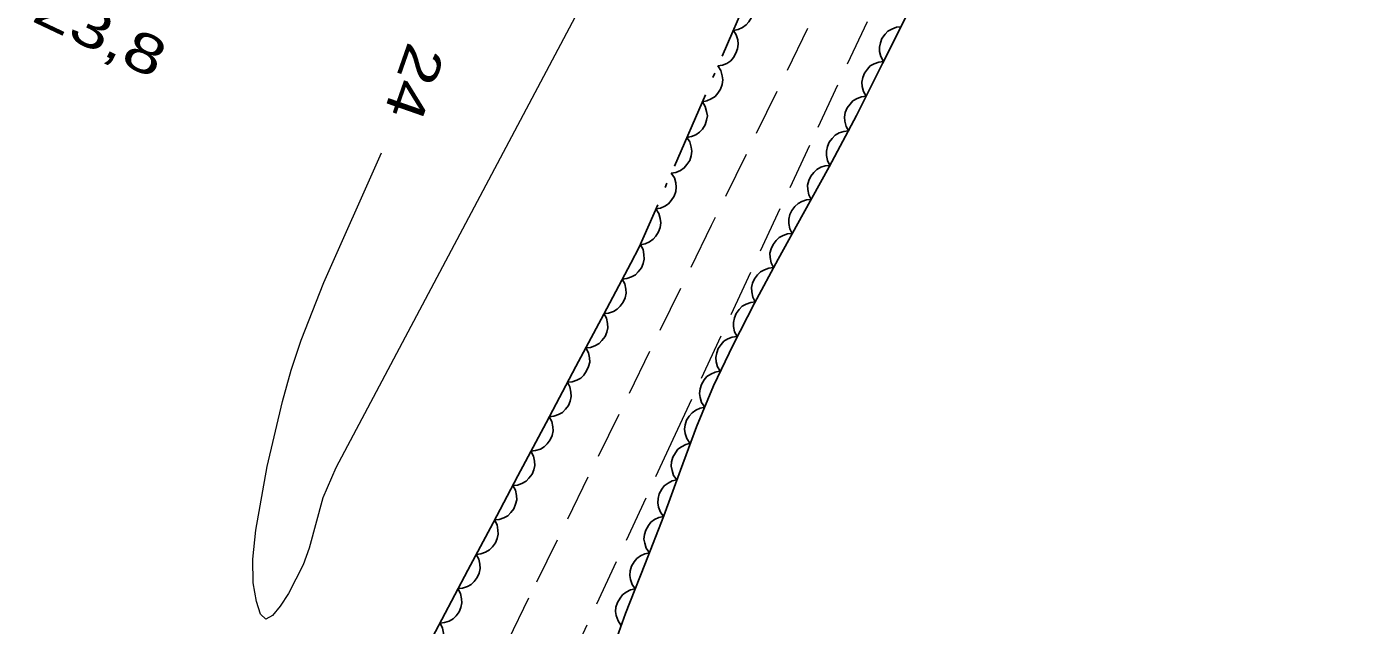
# Model space of a CAD drawing. Extents: x 356765 to 358572, y 5103174 to 5104650.
# Drawn here: x 357853 to 357904.2, y 5103870.1 to 5103893.2 of the extents above; entities that cross this region are included whole.
import ezdxf
from ezdxf.enums import TextEntityAlignment as Align

# ---------------------------------------------------------------- set-up
doc = ezdxf.new("R2010")
doc.units = 0
doc.header["$LTSCALE"] = 0.6
doc.linetypes.add('DOT_DASHED', pattern=[7.7, 5, -1.2, 0.3, -1.2])
doc.linetypes.add('MEDIUM_DASHED', pattern=[4.5, 3, -1.5])
for name, color, linetype, lineweight in [('19', 7, 'Continuous', 13), ('2', 7, 'Continuous', 13), ('3', 7, 'Continuous', 140), ('44', 7, 'Continuous', 25)]:
    doc.layers.add(name, color=color, linetype=linetype, lineweight=lineweight)

msp = doc.modelspace()

# ---------------------------------------------------------------- linework, layer by layer
at = {"layer": '19', "linetype": 'MEDIUM_DASHED'}
for points in [[(357903.56, 5103934.88), (357897.17, 5103922.09), (357890.84, 5103909.21), (357885.4, 5103897.98), (357879.32, 5103885.54), (357872.29, 5103871.18), (357868.94, 5103864.35), (357867.16, 5103860.74), (357864.9, 5103855.16), (357862.49, 5103848.78), (357860.4, 5103842.81), (357859.48, 5103837.86), (357859.2, 5103835.97), (357858.96, 5103834.15), (357858.34, 5103829.22), (357857.79, 5103823.18), (357857.48, 5103820.72), (357856.98, 5103818.26), (357856.27, 5103815.44), (357855.36, 5103812.43), (357853.18, 5103807.69), (357852.08, 5103805.29)], [(357904.23, 5103931.97), (357898.84, 5103921.3), (357894.06, 5103911.38), (357888.73, 5103900.74), (357883.1, 5103888.63), (357877.93, 5103877.49), (357872.8, 5103866.41), (357872.13, 5103864.99), (357871.27, 5103861.77), (357869.62, 5103856.73), (357867.66, 5103850.3), (357866.53, 5103846.73), (357865.94, 5103844.62), (357864.42, 5103838.43), (357863.39, 5103833.83), (357862.41, 5103826.86), (357861.46, 5103821.34), (357860.37, 5103816.96), (357859.73, 5103814.78), (357858.81, 5103812.27), (357857.31, 5103808.91), (357853.75, 5103801.72), (357850.76, 5103796.06)]]:
    msp.add_lwpolyline(points, dxfattribs=at)
at = {"layer": '2'}
msp.add_lwpolyline([(357881.84, 5103908.24), (357864.87, 5103876.2), (357864.37, 5103875.05), (357863.84, 5103873.11), (357863.61, 5103872.47), (357863.05, 5103871.37), (357862.73, 5103870.88), (357862.43, 5103870.51), (357862.17, 5103870.38), (357861.97, 5103870.57), (357861.81, 5103871.05), (357861.69, 5103871.78), (357861.67, 5103872.69), (357861.79, 5103873.8), (357862.22, 5103876.26), (357862.82, 5103878.76), (357863.15, 5103879.97), (357863.53, 5103881.12), (357864.41, 5103883.34), (357866.62, 5103888.34)], dxfattribs=at)
at = {"layer": '44', "linetype": 'DOT_DASHED'}
for points in [[(357899.58, 5103933.09), (357893.14, 5103920.26), (357882.77, 5103899.06), (357876.55, 5103884.71), (357876.22, 5103884.09), (357875.18, 5103882.13), (357874.11, 5103880.11), (357872.96, 5103877.94), (357871.88, 5103875.9), (357870.92, 5103874.09), (357869.95, 5103872.26), (357868.95, 5103870.36), (357867.94, 5103868.46)], [(357875.36, 5103868.76), (357876.02, 5103870.59), (357876.76, 5103872.48), (357877.49, 5103874.36), (357878.13, 5103876.11), (357878.75, 5103877.78), (357879.41, 5103879.37), (357880.16, 5103880.95), (357880.99, 5103882.55), (357881.9, 5103884.25), (357882.86, 5103885.99), (357883.86, 5103887.8), (357884.91, 5103889.78), (357885.91, 5103891.79), (357886.82, 5103893.59)]]:
    msp.add_lwpolyline(points, dxfattribs=at)
at = {"layer": '44'}
for points in [[(357880.77, 5103894.44), (357880.88, 5103894.26), (357880.93, 5103894.07), (357880.96, 5103893.9), (357880.93, 5103893.73), (357880.87, 5103893.55), (357880.77, 5103893.39), (357880.66, 5103893.27), (357880.52, 5103893.17), (357880.35, 5103893.09), (357880.17, 5103893.06)], [(357885.95, 5103891.86), (357885.85, 5103892.05), (357885.8, 5103892.24), (357885.79, 5103892.41), (357885.83, 5103892.58), (357885.89, 5103892.75), (357886.01, 5103892.91), (357886.12, 5103893.03), (357886.27, 5103893.11), (357886.45, 5103893.18), (357886.62, 5103893.2)], [(357880.17, 5103893.06), (357880.28, 5103892.89), (357880.34, 5103892.69), (357880.36, 5103892.53), (357880.33, 5103892.35), (357880.27, 5103892.18), (357880.17, 5103892.02), (357880.07, 5103891.89), (357879.92, 5103891.79), (357879.75, 5103891.72), (357879.57, 5103891.69)], [(357879.57, 5103891.69), (357879.69, 5103891.51), (357879.74, 5103891.31), (357879.76, 5103891.15), (357879.74, 5103890.98), (357879.68, 5103890.8), (357879.57, 5103890.64), (357879.47, 5103890.51), (357879.32, 5103890.42), (357879.15, 5103890.34), (357878.98, 5103890.31)], [(357885.28, 5103890.52), (357885.18, 5103890.7), (357885.13, 5103890.9), (357885.12, 5103891.07), (357885.15, 5103891.24), (357885.22, 5103891.41), (357885.33, 5103891.56), (357885.44, 5103891.69), (357885.59, 5103891.77), (357885.77, 5103891.84), (357885.95, 5103891.86)], [(357878.98, 5103890.31), (357879.09, 5103890.13), (357879.14, 5103889.94), (357879.17, 5103889.77), (357879.14, 5103889.6), (357879.08, 5103889.42), (357878.98, 5103889.26), (357878.87, 5103889.14), (357878.73, 5103889.04), (357878.56, 5103888.97), (357878.38, 5103888.93)], [(357884.61, 5103889.18), (357884.51, 5103889.36), (357884.46, 5103889.56), (357884.45, 5103889.72), (357884.48, 5103889.89), (357884.55, 5103890.07), (357884.67, 5103890.22), (357884.77, 5103890.34), (357884.93, 5103890.43), (357885.1, 5103890.5), (357885.28, 5103890.52)], [(357883.89, 5103887.86), (357883.79, 5103888.05), (357883.76, 5103888.24), (357883.75, 5103888.41), (357883.79, 5103888.58), (357883.86, 5103888.75), (357883.97, 5103888.9), (357884.09, 5103889.02), (357884.24, 5103889.11), (357884.42, 5103889.17), (357884.59, 5103889.19)], [(357878.38, 5103888.93), (357878.49, 5103888.76), (357878.55, 5103888.56), (357878.57, 5103888.4), (357878.54, 5103888.22), (357878.49, 5103888.05), (357878.38, 5103887.89), (357878.28, 5103887.76), (357878.13, 5103887.66), (357877.96, 5103887.59), (357877.78, 5103887.56)], [(357877.78, 5103887.56), (357877.9, 5103887.38), (357877.95, 5103887.18), (357877.97, 5103887.02), (357877.95, 5103886.85), (357877.89, 5103886.67), (357877.78, 5103886.51), (357877.68, 5103886.38), (357877.53, 5103886.29), (357877.36, 5103886.21), (357877.19, 5103886.18)], [(357883.17, 5103886.55), (357883.07, 5103886.73), (357883.04, 5103886.93), (357883.03, 5103887.1), (357883.07, 5103887.27), (357883.15, 5103887.44), (357883.27, 5103887.59), (357883.38, 5103887.7), (357883.54, 5103887.79), (357883.71, 5103887.84), (357883.89, 5103887.86)], [(357882.44, 5103885.23), (357882.35, 5103885.42), (357882.31, 5103885.62), (357882.3, 5103885.79), (357882.35, 5103885.96), (357882.42, 5103886.12), (357882.54, 5103886.27), (357882.66, 5103886.39), (357882.81, 5103886.47), (357882.99, 5103886.53), (357883.17, 5103886.55)], [(357877.19, 5103886.18), (357877.3, 5103886), (357877.35, 5103885.81), (357877.38, 5103885.64), (357877.35, 5103885.47), (357877.29, 5103885.3), (357877.19, 5103885.13), (357877.08, 5103885.01), (357876.94, 5103884.91), (357876.77, 5103884.84), (357876.59, 5103884.8)], [(357881.72, 5103883.92), (357881.62, 5103884.11), (357881.59, 5103884.31), (357881.58, 5103884.47), (357881.62, 5103884.64), (357881.7, 5103884.81), (357881.82, 5103884.96), (357881.93, 5103885.08), (357882.09, 5103885.16), (357882.26, 5103885.22), (357882.44, 5103885.23)], [(357876.6, 5103884.8), (357876.7, 5103884.62), (357876.73, 5103884.42), (357876.74, 5103884.25), (357876.7, 5103884.08), (357876.63, 5103883.91), (357876.51, 5103883.76), (357876.4, 5103883.64), (357876.25, 5103883.56), (357876.07, 5103883.5), (357875.89, 5103883.48)], [(357875.89, 5103883.48), (357875.99, 5103883.29), (357876.03, 5103883.09), (357876.04, 5103882.93), (357876, 5103882.76), (357875.93, 5103882.59), (357875.81, 5103882.43), (357875.7, 5103882.32), (357875.55, 5103882.23), (357875.37, 5103882.17), (357875.19, 5103882.15)], [(357881.01, 5103882.6), (357880.92, 5103882.78), (357880.88, 5103882.98), (357880.87, 5103883.15), (357880.91, 5103883.32), (357880.98, 5103883.49), (357881.1, 5103883.64), (357881.21, 5103883.76), (357881.37, 5103883.84), (357881.54, 5103883.9), (357881.72, 5103883.92)], [(357880.32, 5103881.26), (357880.22, 5103881.45), (357880.18, 5103881.65), (357880.17, 5103881.81), (357880.21, 5103881.98), (357880.28, 5103882.15), (357880.4, 5103882.31), (357880.51, 5103882.43), (357880.66, 5103882.51), (357880.84, 5103882.58), (357881.01, 5103882.6)], [(357875.19, 5103882.15), (357875.29, 5103881.97), (357875.33, 5103881.77), (357875.34, 5103881.6), (357875.3, 5103881.43), (357875.23, 5103881.26), (357875.11, 5103881.11), (357875, 5103880.99), (357874.84, 5103880.91), (357874.67, 5103880.84), (357874.49, 5103880.83)], [(357879.67, 5103879.92), (357879.56, 5103880.1), (357879.51, 5103880.29), (357879.5, 5103880.46), (357879.53, 5103880.63), (357879.59, 5103880.8), (357879.7, 5103880.96), (357879.81, 5103881.08), (357879.96, 5103881.17), (357880.13, 5103881.24), (357880.31, 5103881.27)], [(357874.49, 5103880.83), (357874.59, 5103880.64), (357874.63, 5103880.44), (357874.64, 5103880.28), (357874.6, 5103880.11), (357874.52, 5103879.94), (357874.41, 5103879.78), (357874.3, 5103879.66), (357874.14, 5103879.58), (357873.97, 5103879.52), (357873.79, 5103879.5)], [(357879.07, 5103878.54), (357878.95, 5103878.72), (357878.89, 5103878.91), (357878.87, 5103879.07), (357878.89, 5103879.25), (357878.95, 5103879.42), (357879.05, 5103879.59), (357879.15, 5103879.72), (357879.3, 5103879.81), (357879.47, 5103879.89), (357879.64, 5103879.93)], [(357873.79, 5103879.5), (357873.88, 5103879.32), (357873.92, 5103879.12), (357873.93, 5103878.95), (357873.89, 5103878.78), (357873.82, 5103878.61), (357873.71, 5103878.46), (357873.59, 5103878.34), (357873.44, 5103878.26), (357873.26, 5103878.19), (357873.08, 5103878.17)], [(357878.49, 5103877.16), (357878.38, 5103877.33), (357878.32, 5103877.53), (357878.29, 5103877.69), (357878.32, 5103877.86), (357878.37, 5103878.04), (357878.47, 5103878.2), (357878.58, 5103878.33), (357878.72, 5103878.43), (357878.89, 5103878.51), (357879.07, 5103878.54)], [(357873.08, 5103878.17), (357873.18, 5103877.99), (357873.22, 5103877.79), (357873.23, 5103877.63), (357873.19, 5103877.45), (357873.12, 5103877.28), (357873, 5103877.13), (357872.89, 5103877.01), (357872.74, 5103876.93), (357872.56, 5103876.87), (357872.38, 5103876.85)], [(357872.38, 5103876.85), (357872.48, 5103876.66), (357872.52, 5103876.46), (357872.53, 5103876.3), (357872.49, 5103876.13), (357872.42, 5103875.96), (357872.3, 5103875.81), (357872.19, 5103875.69), (357872.03, 5103875.6), (357871.86, 5103875.54), (357871.68, 5103875.52)], [(357877.99, 5103875.74), (357877.87, 5103875.91), (357877.81, 5103876.1), (357877.77, 5103876.27), (357877.79, 5103876.44), (357877.84, 5103876.62), (357877.94, 5103876.78), (357878.03, 5103876.92), (357878.17, 5103877.02), (357878.34, 5103877.1), (357878.52, 5103877.15)], [(357877.48, 5103874.33), (357877.36, 5103874.5), (357877.29, 5103874.69), (357877.26, 5103874.86), (357877.28, 5103875.03), (357877.32, 5103875.21), (357877.42, 5103875.38), (357877.51, 5103875.51), (357877.66, 5103875.61), (357877.82, 5103875.7), (357877.99, 5103875.74)], [(357871.68, 5103875.52), (357871.78, 5103875.34), (357871.82, 5103875.14), (357871.83, 5103874.97), (357871.79, 5103874.8), (357871.72, 5103874.63), (357871.6, 5103874.48), (357871.49, 5103874.36), (357871.33, 5103874.28), (357871.16, 5103874.22), (357870.98, 5103874.2)], [(357870.98, 5103874.2), (357871.08, 5103874.01), (357871.11, 5103873.81), (357871.12, 5103873.65), (357871.08, 5103873.48), (357871.01, 5103873.31), (357870.9, 5103873.16), (357870.78, 5103873.04), (357870.63, 5103872.95), (357870.45, 5103872.89), (357870.27, 5103872.87)], [(357876.94, 5103872.93), (357876.82, 5103873.11), (357876.76, 5103873.3), (357876.73, 5103873.46), (357876.75, 5103873.64), (357876.8, 5103873.81), (357876.9, 5103873.98), (357876.99, 5103874.11), (357877.14, 5103874.21), (357877.3, 5103874.29), (357877.48, 5103874.33)], [(357870.27, 5103872.87), (357870.37, 5103872.69), (357870.41, 5103872.49), (357870.42, 5103872.33), (357870.38, 5103872.15), (357870.31, 5103871.98), (357870.19, 5103871.83), (357870.08, 5103871.71), (357869.93, 5103871.63), (357869.75, 5103871.57), (357869.57, 5103871.55)], [(357876.39, 5103871.54), (357876.27, 5103871.71), (357876.21, 5103871.9), (357876.18, 5103872.06), (357876.2, 5103872.24), (357876.25, 5103872.42), (357876.35, 5103872.58), (357876.45, 5103872.71), (357876.59, 5103872.81), (357876.76, 5103872.89), (357876.94, 5103872.93)], [(357869.57, 5103871.55), (357869.67, 5103871.36), (357869.71, 5103871.16), (357869.72, 5103871), (357869.68, 5103870.83), (357869.61, 5103870.66), (357869.5, 5103870.5), (357869.38, 5103870.39), (357869.23, 5103870.3), (357869.05, 5103870.24), (357868.88, 5103870.22)], [(357875.84, 5103870.14), (357875.73, 5103870.31), (357875.66, 5103870.51), (357875.63, 5103870.67), (357875.65, 5103870.84), (357875.71, 5103871.02), (357875.81, 5103871.18), (357875.9, 5103871.31), (357876.05, 5103871.42), (357876.21, 5103871.5), (357876.39, 5103871.54)], [(357868.88, 5103870.22), (357868.97, 5103870.03), (357869.01, 5103869.84), (357869.02, 5103869.67), (357868.98, 5103869.5), (357868.91, 5103869.33), (357868.79, 5103869.18), (357868.68, 5103869.06), (357868.53, 5103868.97), (357868.35, 5103868.91), (357868.17, 5103868.89)]]:
    msp.add_lwpolyline(points, dxfattribs=at)

# ---------------------------------------------------------------- texts
at = {"layer": '2', "width": 1.3}
msp.add_text('24', height=1.5, rotation=250.759, dxfattribs=at).set_placement((357867.1904, 5103891.3072), align=Align.CENTER)
at = {"layer": '3', "width": 1.35}
msp.add_text('23,8   ', height=1.5, rotation=334.619, dxfattribs=at).set_placement((357853.11, 5103893.44))

doc.saveas('drawing.dxf')
